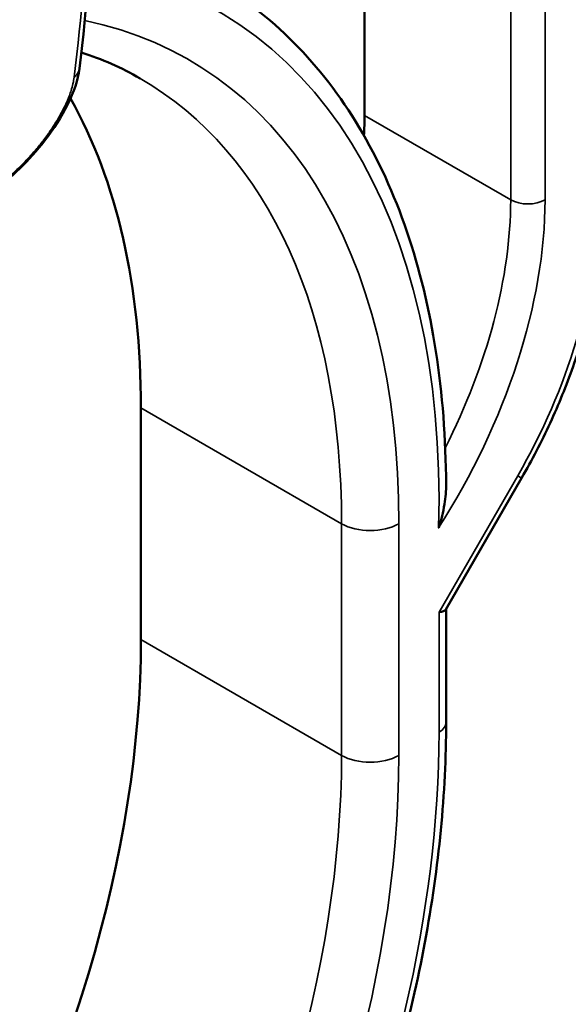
# Model space of a CAD drawing. Header units: millimetres. Extents: x 0 to 14369, y -869 to 2970.
# Tile 564 of 656: x 3832.58 to 3839.34, y 1381.85 to 1393.99. Entities that reach past the tile are written whole.
import ezdxf

# ---------------------------------------------------------------- set-up
doc = ezdxf.new("R2010")
doc.units = ezdxf.units.MM
doc.header["$LTSCALE"] = 10
doc.layers.add('Sichtbar (ISO)', color=7, linetype='Continuous', lineweight=50)
doc.layers.add('Sichtbar schmal (ISO)', color=7, linetype='Continuous', lineweight=35)

msp = doc.modelspace()

# ---------------------------------------------------------------- linework, layer by layer
at = {"layer": 'Sichtbar (ISO)'}
for p, q in [((3836.828812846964, 1417.511323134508), (3836.828812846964, 1392.812335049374)), ((3836.828812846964, 1392.812335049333), (3836.828812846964, 1417.511323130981)), ((3834.071096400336, 1389.204797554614), (3834.071096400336, 1386.347059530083)), ((3834.071096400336, 1386.347059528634), (3834.071096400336, 1389.204797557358)), ((3837.831599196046, 1386.719372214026), (3838.766869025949, 1388.339307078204)), ((3837.831599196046, 1386.719372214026), (3838.766869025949, 1388.339307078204)), ((3837.835919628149, 1386.72685542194), (3837.835919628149, 1385.326438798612)), ((3837.835919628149, 1386.72685542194), (3837.835919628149, 1385.326438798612))]:
    msp.add_line(p, q, dxfattribs=at)
for centre, major_axis, ratio, start_param, end_param in [((3825.585815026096, 1384.305818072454), (6.00000000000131, 10.39230484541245), 0.5773502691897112, 5.497787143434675, 5.954142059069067), ((3825.585815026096, 1384.305818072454), (6.000000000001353, 10.39230484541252), 0.5773502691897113, 5.497787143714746, 5.954142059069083), ((3833.293278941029, 1390.771093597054), (2.500000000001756, 4.33012701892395), 0.5773502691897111, 5.437845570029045, 5.497787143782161), ((3833.293278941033, 1390.771093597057), (-2.499999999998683, -4.330127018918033), 0.577350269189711, 2.29625291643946, 2.356194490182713), ((3837.535919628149, 1386.80724017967), (-0.2989179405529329, 0.08009482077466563), 0.3178372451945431, 2.4411537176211, 3.056633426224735), ((3837.535919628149, 1386.80724017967), (0.2989179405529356, -0.08009482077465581), 0.3178372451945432, 5.582746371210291, 6.198226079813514), ((3825.585815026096, 1381.448080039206), (6.000000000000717, 10.39230484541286), 0.5773502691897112, 3.926990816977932, 5.497787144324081), ((3825.585815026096, 1381.448080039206), (-6.00000000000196, -10.39230484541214), 0.5773502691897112, 0.7853981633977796, 2.356194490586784)]:
    msp.add_ellipse(centre, major_axis=major_axis, ratio=ratio, start_param=start_param, end_param=end_param, dxfattribs=at)
for points in [[(3833.428941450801, 1397.607456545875), (3833.525508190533, 1396.308733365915), (3833.502118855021, 1394.908713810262), (3833.312518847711, 1393.391066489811)], [(3834.06068876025, 1393.269253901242), (3833.833282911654, 1393.400546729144), (3833.591769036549, 1393.507465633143), (3833.336444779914, 1393.589510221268)], [(3834.06068876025, 1393.269253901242), (3833.833282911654, 1393.400546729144), (3833.591769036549, 1393.507465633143), (3833.336444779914, 1393.589510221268)], [(3833.312490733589, 1393.39088827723), (3833.312498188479, 1393.390948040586), (3833.312505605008, 1393.391007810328), (3833.312512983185, 1393.391067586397)]]:
    msp.add_open_spline(points, degree=3, dxfattribs=at)
for points, knots in [([(3837.835715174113, 1388.256252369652), (3837.832468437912, 1388.827612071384), (3837.790492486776, 1389.377914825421), (3837.628954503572, 1390.423737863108), (3837.509390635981, 1390.919269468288), (3837.193847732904, 1391.8436741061), (3836.997840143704, 1392.272564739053), (3836.532239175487, 1393.052118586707), (3836.262585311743, 1393.402759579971), (3835.655556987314, 1394.014398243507), (3835.318173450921, 1394.275295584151), (3834.952110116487, 1394.486642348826)], [0.006540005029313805, 0.006540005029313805, 0.006540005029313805, 0.006540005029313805, 0.1623116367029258, 0.1623116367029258, 0.3180832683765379, 0.3180832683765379, 0.4738549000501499, 0.4738549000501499, 0.6296265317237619, 0.6296265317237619, 0.7853981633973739, 0.7853981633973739, 0.7853981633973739, 0.7853981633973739]), ([(3837.835715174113, 1388.256252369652), (3837.832468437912, 1388.827612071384), (3837.790492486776, 1389.377914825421), (3837.628954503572, 1390.423737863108), (3837.509390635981, 1390.919269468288), (3837.193847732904, 1391.8436741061), (3836.997840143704, 1392.272564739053), (3836.532239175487, 1393.052118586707), (3836.262585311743, 1393.402759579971), (3835.655556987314, 1394.014398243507), (3835.318173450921, 1394.275295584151), (3834.952110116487, 1394.486642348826)], [0.006540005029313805, 0.006540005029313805, 0.006540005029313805, 0.006540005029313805, 0.1623116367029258, 0.1623116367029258, 0.3180832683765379, 0.3180832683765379, 0.4738549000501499, 0.4738549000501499, 0.6296265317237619, 0.6296265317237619, 0.7853981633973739, 0.7853981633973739, 0.7853981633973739, 0.7853981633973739]), ([(3833.312491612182, 1393.39088781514), (3833.295303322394, 1393.253362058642), (3833.245300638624, 1393.102474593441), (3833.095181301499, 1392.801108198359), (3832.998423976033, 1392.648283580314), (3832.790813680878, 1392.381236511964), (3832.683903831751, 1392.262093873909), (3832.474931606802, 1392.060025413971), (3832.371452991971, 1391.972303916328), (3832.192190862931, 1391.839396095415), (3832.11439133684, 1391.787849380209), (3832.038748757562, 1391.744176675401)], [0, 0, 0, 0, 0.06599420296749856, 0.06599420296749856, 0.1244603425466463, 0.1244603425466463, 0.1711715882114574, 0.1711715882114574, 0.2118942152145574, 0.2118942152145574, 0.242938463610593, 0.242938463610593, 0.242938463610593, 0.242938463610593]), ([(3839.780463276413, 1391.764847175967), (3839.780463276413, 1391.55031087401), (3839.765859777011, 1391.328940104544), (3839.70844523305, 1390.877211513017), (3839.665630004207, 1390.646855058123), (3839.553137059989, 1390.182129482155), (3839.483457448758, 1389.947764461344), (3839.319030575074, 1389.480203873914), (3839.224283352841, 1389.247013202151), (3839.011991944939, 1388.787050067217), (3838.894449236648, 1388.560282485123), (3838.766869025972, 1388.339307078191)], [0, 0, 0, 0, 0.1570796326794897, 0.1570796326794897, 0.3141592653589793, 0.3141592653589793, 0.471238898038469, 0.471238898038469, 0.6283185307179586, 0.6283185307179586, 0.7853981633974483, 0.7853981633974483, 0.7853981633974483, 0.7853981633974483]), ([(3839.780463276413, 1391.764847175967), (3839.780463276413, 1391.55031087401), (3839.765859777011, 1391.328940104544), (3839.70844523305, 1390.877211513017), (3839.665630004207, 1390.646855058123), (3839.553137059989, 1390.182129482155), (3839.483457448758, 1389.947764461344), (3839.319030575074, 1389.480203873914), (3839.224283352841, 1389.247013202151), (3839.011991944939, 1388.787050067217), (3838.894449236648, 1388.560282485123), (3838.766869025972, 1388.339307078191)], [0, 0, 0, 0, 0.1570796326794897, 0.1570796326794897, 0.3141592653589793, 0.3141592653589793, 0.471238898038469, 0.471238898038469, 0.6283185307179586, 0.6283185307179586, 0.7853981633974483, 0.7853981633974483, 0.7853981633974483, 0.7853981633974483]), ([(3837.743536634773, 1387.723905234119), (3837.744150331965, 1387.725736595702), (3837.744761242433, 1387.727569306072), (3837.775980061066, 1387.821722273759), (3837.800211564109, 1387.919584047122), (3837.829630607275, 1388.102611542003), (3837.836119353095, 1388.183815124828), (3837.835712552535, 1388.256251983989)], [-0.0006019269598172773, -0.0006019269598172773, -0.0006019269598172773, -0.0006019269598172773, 0, 0, 0.03029927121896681, 0.03029927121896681, 0.05689590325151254, 0.05689590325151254, 0.05689590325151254, 0.05689590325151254]), ([(3837.835712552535, 1388.256251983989), (3837.836119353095, 1388.183815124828), (3837.829630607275, 1388.102611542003), (3837.800211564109, 1387.919584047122), (3837.775980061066, 1387.821722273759), (3837.744761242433, 1387.727569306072), (3837.744150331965, 1387.725736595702), (3837.743536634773, 1387.723905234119)], [-0.05689590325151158, -0.05689590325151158, -0.05689590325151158, -0.05689590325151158, -0.03029927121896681, -0.03029927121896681, 0, 0, 0.0006019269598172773, 0.0006019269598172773, 0.0006019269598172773, 0.0006019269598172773]), ([(3831.999666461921, 1371.844444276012), (3832.686519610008, 1372.570351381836), (3833.338682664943, 1373.369514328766), (3834.539228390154, 1375.071358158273), (3835.087545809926, 1375.973955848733), (3836.050962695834, 1377.834129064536), (3836.466015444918, 1378.791608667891), (3837.140284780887, 1380.710304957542), (3837.399479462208, 1381.671422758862), (3837.747290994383, 1383.546417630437), (3837.835919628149, 1384.460212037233), (3837.835919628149, 1385.326438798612)], [5.10598686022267, 5.10598686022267, 5.10598686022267, 5.10598686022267, 5.341426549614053, 5.341426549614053, 5.576866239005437, 5.576866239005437, 5.81230592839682, 5.81230592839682, 6.047745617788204, 6.047745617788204, 6.283185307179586, 6.283185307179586, 6.283185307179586, 6.283185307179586]), ([(3831.999666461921, 1371.844444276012), (3832.686519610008, 1372.570351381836), (3833.338682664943, 1373.369514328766), (3834.539228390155, 1375.071358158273), (3835.087545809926, 1375.973955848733), (3836.050962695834, 1377.834129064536), (3836.466015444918, 1378.791608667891), (3837.140284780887, 1380.710304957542), (3837.399479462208, 1381.671422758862), (3837.747290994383, 1383.546417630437), (3837.835919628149, 1384.460212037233), (3837.835919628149, 1385.326438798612)], [5.105986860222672, 5.105986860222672, 5.105986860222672, 5.105986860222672, 5.341426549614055, 5.341426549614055, 5.576866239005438, 5.576866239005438, 5.81230592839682, 5.81230592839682, 6.047745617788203, 6.047745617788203, 6.283185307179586, 6.283185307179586, 6.283185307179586, 6.283185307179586])]:
    msp.add_open_spline(points, degree=3, knots=knots, dxfattribs=at)
at = {"layer": 'Sichtbar schmal (ISO)'}
for p, q in [((3838.631935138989, 1416.470289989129), (3838.631935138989, 1391.771301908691)), ((3838.631935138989, 1391.771301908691), (3838.631935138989, 1416.470289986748)), ((3839.056199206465, 1391.771301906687), (3839.05619920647, 1416.470289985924)), ((3839.05619920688, 1416.470289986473), (3839.056199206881, 1391.771301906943)), ((3838.631935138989, 1391.771301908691), (3836.828812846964, 1392.812335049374)), ((3836.828812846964, 1392.812335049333), (3838.631935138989, 1391.771301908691)), ((3834.071096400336, 1389.204797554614), (3836.545970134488, 1387.77592853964)), ((3836.545970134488, 1387.775928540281), (3834.071096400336, 1389.204797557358)), ((3837.748051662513, 1386.68476569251), (3838.719193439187, 1388.366832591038)), ((3838.719193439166, 1388.36683259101), (3837.748051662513, 1386.68476569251)), ((3838.766869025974, 1388.33930707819), (3838.719193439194, 1388.366832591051)), ((3838.719193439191, 1388.366832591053), (3838.766869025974, 1388.33930707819)), ((3836.545970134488, 1387.77592853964), (3836.545970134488, 1384.918190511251)), ((3836.545970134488, 1384.918190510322), (3836.545970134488, 1387.775928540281)), ((3837.253076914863, 1384.91819050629), (3837.253076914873, 1387.775928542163)), ((3837.253076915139, 1387.775928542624), (3837.253076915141, 1384.918190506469)), ((3837.748051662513, 1386.68476569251), (3837.748051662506, 1385.203964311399)), ((3837.748051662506, 1385.203964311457), (3837.748051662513, 1386.68476569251)), ((3836.545970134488, 1384.918190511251), (3834.071096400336, 1386.347059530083)), ((3834.071096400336, 1386.347059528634), (3836.545970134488, 1384.918190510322))]:
    msp.add_line(p, q, dxfattribs=at)
for centre, major_axis, ratio, start_param, end_param in [((3828.414242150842, 1382.672824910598), (6.600000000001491, 11.43153532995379), 0.5773502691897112, 5.466681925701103, 6.500628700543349), ((3828.414242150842, 1382.672824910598), (6.60000000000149, 11.43153532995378), 0.5773502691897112, 5.466681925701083, 6.500628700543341), ((3828.414242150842, 1382.672824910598), (6.250000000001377, 10.82531754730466), 0.577350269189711, 5.497787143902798, 6.472179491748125), ((3828.414242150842, 1382.672824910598), (6.250000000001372, 10.82531754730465), 0.5773502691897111, 5.497787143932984, 6.472179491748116), ((3828.060688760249, 1382.87694905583), (6.000000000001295, 10.39230484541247), 0.5773502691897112, 5.497787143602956, 6.283185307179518), ((3828.060688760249, 1382.87694905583), (6.000000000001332, 10.39230484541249), 0.5773502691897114, 5.497787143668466, 6.283185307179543), ((3835.308533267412, 1389.607585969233), (-2.650000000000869, -4.589934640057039), 0.5773502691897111, 1.492638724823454, 2.356194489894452), ((3835.308533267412, 1389.607585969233), (2.650000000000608, 4.589934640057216), 0.5773502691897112, 4.634231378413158, 5.497787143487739), ((3835.096401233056, 1389.730060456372), (-2.500000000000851, -4.330127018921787), 0.5773502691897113, 1.666941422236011, 2.356194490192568), ((3835.096401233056, 1389.730060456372), (2.500000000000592, 4.330127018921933), 0.5773502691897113, 4.808534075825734, 5.497787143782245), ((3838.844067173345, 1391.89377639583), (-0.3000000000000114, 1.786765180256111e-14), 0.577350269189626, 0.7853981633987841, 2.356194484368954), ((3838.844067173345, 1391.89377639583), (0.3000000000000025, 1.787849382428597e-14), 0.5773502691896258, 3.926990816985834, 5.497787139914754), ((3836.369193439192, 1389.723605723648), (2.350000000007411, 4.070319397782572), 0.5773502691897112, 4.712388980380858, 5.497787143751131), ((3836.369193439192, 1389.723605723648), (-2.350000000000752, -4.070319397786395), 0.5773502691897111, 1.570796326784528, 2.3561944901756), ((3836.899523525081, 1387.980052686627), (0.5000000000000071, 2.992397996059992e-14), 0.577350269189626, 3.926990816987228, 5.497787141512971), ((3836.899523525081, 1387.980052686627), (-0.4999999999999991, 2.996734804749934e-14), 0.577350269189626, 0.7853981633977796, 2.356194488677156), ((3837.535919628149, 1385.326438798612), (0.3000000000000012, -2.071259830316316e-15), 0.5773502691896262, 5.497787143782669, 6.283185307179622), ((3837.535919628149, 1385.326438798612), (0.300000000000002, -1.084202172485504e-17), 0.577350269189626, 5.497787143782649, 6.283185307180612), ((3828.414242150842, 1379.815086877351), (6.600000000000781, 11.43153532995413), 0.5773502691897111, 4.311387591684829, 5.497787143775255), ((3828.414242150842, 1379.815086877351), (-6.600000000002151, -11.43153532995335), 0.5773502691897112, 1.169794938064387, 2.356194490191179), ((3828.060688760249, 1380.019211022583), (-6.000000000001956, -10.39230484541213), 0.5773502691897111, 0.7853981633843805, 2.356194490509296), ((3828.060688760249, 1380.019211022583), (6.00000000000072, 10.39230484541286), 0.5773502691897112, 3.926990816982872, 5.497787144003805), ((3828.414242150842, 1379.815086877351), (-6.250000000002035, -10.8253175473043), 0.5773502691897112, 0.7853981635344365, 2.356194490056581), ((3828.414242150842, 1379.815086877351), (6.250000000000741, 10.82531754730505), 0.5773502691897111, 3.926990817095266, 5.497787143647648), ((3836.899523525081, 1385.12231465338), (-0.499999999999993, 2.983724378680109e-14), 0.577350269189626, 0.7853981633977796, 2.356194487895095), ((3836.899523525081, 1385.12231465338), (0.5000000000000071, 2.994566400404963e-14), 0.5773502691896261, 3.926990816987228, 5.497787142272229)]:
    msp.add_ellipse(centre, major_axis=major_axis, ratio=ratio, start_param=start_param, end_param=end_param, dxfattribs=at)
msp.add_open_spline([(3833.247788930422, 1393.285504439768), (3833.435953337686, 1394.791660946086), (3833.458776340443, 1396.177298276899), (3833.363138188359, 1397.463522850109)], degree=3, dxfattribs=at)
for points, knots in [([(3833.247788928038, 1393.285504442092), (3833.263408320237, 1393.296908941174), (3833.277791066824, 1393.311319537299), (3833.288902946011, 1393.328078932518), (3833.300151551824, 1393.345044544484), (3833.308030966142, 1393.364399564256), (3833.311489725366, 1393.384194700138), (3833.311877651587, 1393.386414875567), (3833.312211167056, 1393.388647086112), (3833.312490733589, 1393.39088827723)], [0, 0, 0, 0, 0.248471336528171, 0.248471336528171, 0.248471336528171, 0.5, 0.5, 0.5, 0.5282108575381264, 0.5282108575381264, 0.5282108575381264, 0.5282108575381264]), ([(3832.072471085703, 1391.787011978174), (3832.142150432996, 1391.827241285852), (3832.211378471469, 1391.873004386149), (3832.280544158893, 1391.924116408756), (3832.287006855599, 1391.928892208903), (3832.293469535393, 1391.933716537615), (3832.299933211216, 1391.938590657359), (3832.364485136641, 1391.987267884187), (3832.429065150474, 1392.040670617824), (3832.492061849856, 1392.097551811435), (3832.502882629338, 1392.10732214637), (3832.513657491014, 1392.117195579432), (3832.524382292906, 1392.127165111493), (3832.548253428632, 1392.149355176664), (3832.571813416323, 1392.17199248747), (3832.595099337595, 1392.195083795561), (3832.628875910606, 1392.228578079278), (3832.662079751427, 1392.263027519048), (3832.694389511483, 1392.298118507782), (3832.708074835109, 1392.312981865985), (3832.721598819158, 1392.327960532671), (3832.734980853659, 1392.343076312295), (3832.752830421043, 1392.363238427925), (3832.770363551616, 1392.383571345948), (3832.787605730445, 1392.404103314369), (3832.817397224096, 1392.439578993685), (3832.846324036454, 1392.475650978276), (3832.874222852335, 1392.512190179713), (3832.890565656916, 1392.533594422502), (3832.90655472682, 1392.555158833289), (3832.922132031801, 1392.576813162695), (3832.93264718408, 1392.59143049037), (3832.942997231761, 1392.60611672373), (3832.953155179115, 1392.620839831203), (3832.977650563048, 1392.656343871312), (3833.001028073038, 1392.692062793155), (3833.023161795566, 1392.727834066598), (3833.042092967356, 1392.758429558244), (3833.060114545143, 1392.789063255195), (3833.077126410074, 1392.819607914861), (3833.098240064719, 1392.857517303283), (3833.117798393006, 1392.895295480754), (3833.135612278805, 1392.932759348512), (3833.155891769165, 1392.975408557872), (3833.173910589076, 1393.017651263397), (3833.189416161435, 1393.059271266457), (3833.197055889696, 1393.07977779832), (3833.204063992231, 1393.100107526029), (3833.210424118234, 1393.120261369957), (3833.228311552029, 1393.176942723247), (3833.241143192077, 1393.232307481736), (3833.247788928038, 1393.285504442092)], [0, 0, 0, 0, 0.1306495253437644, 0.1306495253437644, 0.1306495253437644, 0.1428571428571, 0.1428571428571, 0.1428571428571, 0.2647730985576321, 0.2647730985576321, 0.2647730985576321, 0.2857142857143, 0.2857142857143, 0.2857142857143, 0.3323249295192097, 0.3323249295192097, 0.3323249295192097, 0.3999343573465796, 0.3999343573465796, 0.3999343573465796, 0.4285714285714, 0.4285714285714, 0.4285714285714, 0.466768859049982, 0.466768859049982, 0.466768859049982, 0.5327673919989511, 0.5327673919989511, 0.5327673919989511, 0.5714285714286, 0.5714285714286, 0.5714285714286, 0.5975260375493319, 0.5975260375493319, 0.5975260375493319, 0.6604587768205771, 0.6604587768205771, 0.6604587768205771, 0.7142857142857, 0.7142857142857, 0.7142857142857, 0.7810910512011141, 0.7810910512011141, 0.7810910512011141, 0.8571428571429, 0.8571428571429, 0.8571428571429, 0.8946142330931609, 0.8946142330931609, 0.8946142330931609, 1, 1, 1, 1])]:
    msp.add_open_spline(points, degree=3, knots=knots, dxfattribs=at)

doc.saveas('drawing.dxf')
